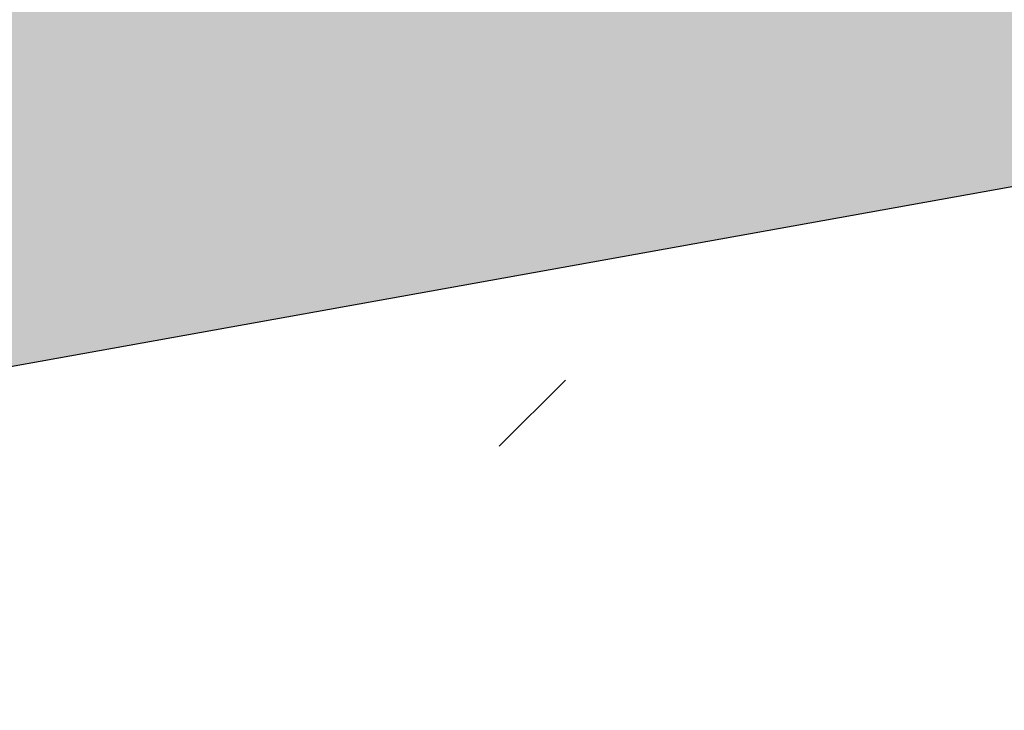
# Model space of a CAD drawing. Header units: millimetres. Extents: x 786 to 42540, y -7760 to 3796.
# Tile 409 of 656: x 37335 to 37387, y -3607 to -3570. Entities that reach past the tile are written whole.
import ezdxf

# ---------------------------------------------------------------- set-up
doc = ezdxf.new("R2010")
doc.units = ezdxf.units.MM
for name, color, linetype, lineweight in [('A-DETL', 7, 'Continuous', 25), ('A-DETL-GENF', 7, 'Continuous', 13), ('A-FLOR-PATT', 7, 'Continuous', 25)]:
    doc.layers.add(name, color=color, linetype=linetype, lineweight=lineweight)

msp = doc.modelspace()

# ---------------------------------------------------------------- hatches: boundary and pattern name
at = {"layer": 'A-DETL-GENF', "lineweight": 5}
h = msp.add_hatch(dxfattribs=at)
h.set_pattern_fill('FP_12', color=256, style=0, pattern_type=2)
h.set_pattern_definition([(45, (48694.21, -5700), (-105.0054, 105.0054), [148.5, -24.75, 4.95, -24.75]), (45, (48694.21, -5595.06), (-105.0054, 105.0054), [])])
h.paths.add_polyline_path([(37640.271, -4305.615), (37640.271, -3533.615), (37240.271, -3605.615), (37240.271, -4305.615)])
at = {"layer": 'A-FLOR-PATT', "lineweight": 5}
h = msp.add_hatch(dxfattribs=at)
h.set_pattern_fill('FP_10', color=256, style=0, pattern_type=2)
h.set_pattern_definition([(50, (48694.2, -5700), (291.4942, -25.5022), [30.48, -335.28]), (355, (48694.2, -5700), (-56.389, 305.691), [24.384, -268.224]), (100.451, (48718.5, -5702.12), (235.108, 280.1865), [25.904, -284.944]), (46.184, (48694.2, -5618.72), (433.727, -67.2684), [45.72, -502.92]), (96.636, (48730.35, -5624.33), (379.844, 395.8845), [38.856, -427.416]), (351.184, (48694.2, -5618.7), (379.848, 395.881), [36.576, -402.336]), (21, (48734.85, -5639.04), (242.5828, -163.624), [30.48, -335.28]), (326, (48734.85, -5639.04), (98.883, 294.701), [24.384, -268.224]), (71.451, (48755.06, -5652.68), (341.4672, 131.074), [25.904, -284.944]), (37.5, (48694.21, -5700), (4.9419, 135.28833), [13.411, -251.562, 13.411, -258.877, -269.24]), (37.5, (48694.21, -5700), (4.9419, 135.28833), [-537.261, 13.411, -255.829]), (7.5, (48694.21, -5700), (106.9117, 160.2891), [13.411, -141.834, 13.411, -245.466, -102.616]), (7.5, (48694.21, -5700), (106.9117, 160.2891), [-414.122, 13.411, -89.205]), (327.5, (48603.58, -5700), (216.9455, -9.16625), [13.411, -88.189, 13.411, -303.581, -420.624]), (327.5, (48603.58, -5700), (216.9455, -9.16625), [-418.592, 13.411, -407.213]), (317.5, (48562.94, -5700), (237.007, 40.6827), [13.411, -118.669, 13.411, -197.104, -298.704]), (317.5, (48562.94, -5700), (237.007, 40.6827), [-342.595, 13.411, -285.293])])
h.paths.add_polyline_path([(29390.271, -5014.55), (37190.271, -3610.55), (37190.271, -3565.843), (29390.271, -4969.843), (29390.271, -4986.546)])
h.paths.add_polyline_path([(37240.271, -3601.55), (42440.271, -2665.55), (42440.271, -2620.843), (37240.271, -3556.843)])
at = {"layer": 'A-FLOR-PATT', "lineweight": 13, "true_color": 0x515151}
h = msp.add_hatch(color=251, dxfattribs=at)
h.paths.add_polyline_path([(29390.271, -5018.615), (37190.271, -3614.615), (37190.271, -3610.55), (29390.271, -5014.55)])
h.paths.add_polyline_path([(37240.271, -3605.615), (42440.271, -2669.615), (42440.271, -2665.55), (37240.271, -3601.55)])

# ---------------------------------------------------------------- linework, layer by layer
at = {"layer": 'A-DETL'}
msp.add_line((37640.271, -3533.615), (37240.271, -3605.615), dxfattribs=at)

doc.saveas('drawing.dxf')
